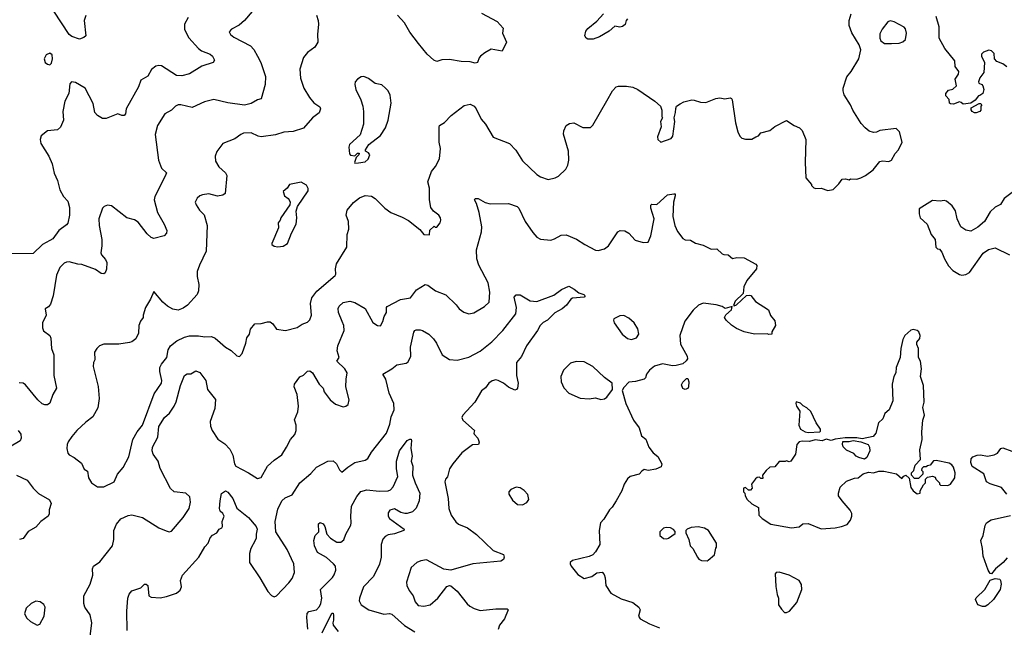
# Model space of a CAD drawing. Extents: x 2133489 to 2292442, y 756223 to 916462.
# Tile 356 of 463: x 2238399 to 2246086, y 839719 to 844460. Entities that reach past the tile are written whole.
import ezdxf

# ---------------------------------------------------------------- set-up
doc = ezdxf.new("R2010")
doc.units = 0

msp = doc.modelspace()

# ---------------------------------------------------------------- linework, layer by layer
at = {"layer": '0CON20XD'}
for points in [[(2240257.5, 844575), (2240155, 844452.5), (2240112.6, 844417.4), (2240053.3, 844385), (2240033.8, 844365), (2240043.3, 844345), (2240070, 844325), (2240200.8, 844255), (2240226.3, 844226.3), (2240254.6, 844174.6), (2240281.9, 844125), (2240316.8, 844016.8), (2240314.4, 843955), (2240285, 843843.8), (2240255, 843834.2), (2240206.7, 843805), (2240155, 843793.5), (2240025, 843811.1), (2239915, 843838), (2239840.3, 843819.7), (2239746, 843774), (2239656.6, 843796.6), (2239635, 843795.6), (2239614.5, 843785.5), (2239585, 843754.3), (2239532.9, 843725), (2239474.6, 843635.4), (2239457.7, 843565), (2239482.9, 843365), (2239505, 843302.5), (2239546, 843265), (2239535, 843239.2), (2239455, 843081.2), (2239448.9, 843055), (2239474.5, 842955), (2239527.5, 842865), (2239547.1, 842815), (2239546.2, 842795), (2239525.9, 842774.1), (2239445, 842752.5), (2239425, 842761.2), (2239395, 842790), (2239325, 842880.9), (2239295, 842897.3), (2239235, 842914.5), (2239115, 843008.8), (2239085, 843013.3), (2239057.3, 843002.7), (2239045, 842990), (2239016.9, 842905), (2239019.4, 842855), (2239039.2, 842745), (2239040.8, 842695), (2239031.7, 842641.7), (2239036.7, 842625), (2239068.3, 842588.3), (2239078.8, 842565), (2239075.9, 842514.1), (2239066.1, 842483.9), (2239055, 842477.5), (2239035, 842480), (2238991.7, 842511.7), (2238885, 842548.6), (2238851.7, 842551.7)], [(2238916.4, 844493.6), (2238901.1, 844455), (2238915.6, 844335), (2238899.6, 844320.4), (2238865, 844309.2), (2238805, 844328.6), (2238785, 844344.2), (2238665, 844526)], [(2240716.2, 844495), (2240730, 844455), (2240731.2, 844425), (2240723.3, 844345), (2240726.4, 844283.6), (2240703.3, 844245), (2240645.6, 844204.4), (2240615.7, 844164.3), (2240587.1, 844075), (2240590, 844005), (2240617.8, 843925), (2240661.9, 843851.9), (2240695, 843812.5), (2240741.2, 843781.2), (2240748, 843765), (2240736.4, 843733.6), (2240684.2, 843695), (2240615, 843614.3), (2240535, 843588.9), (2240461.2, 843581.2), (2240395, 843562.5), (2240285, 843546.2), (2240261.2, 843551.2), (2240205, 843577.5), (2240145, 843574.2), (2240124.5, 843565.5), (2240079.1, 843530.9), (2239985, 843493.8), (2239937.3, 843432.7), (2239923.8, 843395), (2239926.2, 843355), (2239953.2, 843313.2), (2240005.7, 843265.7), (2240016.2, 843245), (2240002.5, 843105), (2239985, 843091.4), (2239943.9, 843083.9), (2239875, 843100), (2239825, 843093.8), (2239805, 843086.2), (2239785, 843066.7), (2239770, 843035), (2239776.2, 843015), (2239803.8, 842975), (2239838.3, 842938.3), (2239862.9, 842855), (2239855.8, 842655), (2239802.9, 842545), (2239785.6, 842495), (2239785.6, 842455), (2239798.5, 842395), (2239795, 842343.3), (2239783.6, 842316.4), (2239708.3, 842231.7), (2239675, 842208.6), (2239635, 842194.3), (2239595, 842201.5), (2239554, 842225), (2239516.8, 842256.8), (2239445, 842340), (2239419.5, 842280.5), (2239382, 842215), (2239363.3, 842155), (2239363.3, 842135), (2239343, 842107), (2239330, 842075), (2239326, 842015), (2239305, 841970), (2239274.2, 841945.8), (2239255, 841940), (2239172.7, 841927.3), (2239055, 841928.8), (2239022.5, 841915), (2239000, 841895), (2238983.8, 841865), (2238986.7, 841805), (2238976.1, 841783.9), (2238972, 841755), (2239011.7, 841598.3), (2239018.1, 841505), (2239007.9, 841432.1), (2238969.7, 841360.3), (2238915, 841320), (2238844.3, 841255.7), (2238807, 841207), (2238776.2, 841165), (2238770, 841145), (2238766.2, 841115), (2238775, 841077.5), (2238784.2, 841064.2), (2238824.1, 841044.1), (2238880.5, 841000.5), (2238902.7, 840952.7), (2238928.3, 840938.3), (2238935.8, 840885), (2238960, 840845), (2239005, 840816), (2239055, 840814.2)], [(2239055, 840814.2), (2239135.8, 840855), (2239161.1, 840915), (2239206, 840965), (2239251.2, 841048.8), (2239281.4, 841185), (2239314.7, 841245.3), (2239358.5, 841295), (2239449.5, 841540.5), (2239505.8, 841625), (2239507.5, 841645), (2239491.9, 841715), (2239493.1, 841745), (2239505, 841772), (2239548.1, 841825), (2239558.5, 841885), (2239575.5, 841915), (2239625, 841955.5), (2239685, 841983.8), (2239725, 841993.3), (2239795, 841994.3), (2239845, 841985.7), (2239895, 841988.6), (2239925, 841974.3), (2239965, 841940), (2240005, 841906), (2240049.1, 841879.1), (2240095, 841837.5), (2240115, 841832.5), (2240135.9, 841854.1), (2240164, 841935), (2240172, 841978), (2240193.6, 842006.4), (2240202, 842045), (2240235, 842086), (2240285, 842088.8), (2240333, 842103), (2240353, 842103), (2240375, 842087.5), (2240405, 842046.2), (2240475, 842034.2), (2240565, 842058), (2240605, 842084), (2240645, 842100), (2240665, 842117.5), (2240675.7, 842154.3), (2240670, 842245), (2240680.6, 842289.4), (2240718.3, 842341.7), (2240862, 842465), (2240868, 842475), (2240865.6, 842515), (2240871.4, 842555), (2240954.1, 842685.9), (2240954.4, 842785), (2240968.1, 842825), (2240966.9, 842885), (2240948, 842935), (2240955.9, 842974.1), (2241005, 843032.5), (2241050.7, 843069.3), (2241095, 843089.2), (2241144.1, 843084.1), (2241173.3, 843065), (2241248.7, 842988.7), (2241295.5, 842955.5), (2241385, 842920), (2241435, 842891.9), (2241522.7, 842822.7), (2241555, 842783.3), (2241598.3, 842781.7), (2241601.7, 842818.3), (2241635, 842850), (2241641.7, 842841.7), (2241655, 842840), (2241682.5, 842875), (2241686.2, 842895), (2241683.3, 842915), (2241670, 842935), (2241630, 842965), (2241608.8, 842995), (2241599.4, 843055), (2241596.9, 843145), (2241584.4, 843195), (2241614.5, 843275.5), (2241646, 843315), (2241675.7, 843375), (2241683.8, 843455), (2241672.5, 843505), (2241673.3, 843625), (2241677.5, 843635), (2241715, 843657.5), (2241767, 843713), (2241868.6, 843791.4), (2241915, 843801.2), (2241945.7, 843785.7), (2241963.3, 843765), (2242001.2, 843685), (2242036, 843645), (2242094.3, 843544.3), (2242223.8, 843495), (2242271.9, 843441.9), (2242325, 843360), (2242435, 843252.5), (2242465, 843233.3), (2242525, 843213.3), (2242580, 843225), (2242605, 843240), (2242663.3, 843295), (2242678, 843325), (2242687.1, 843365), (2242684, 843435), (2242644.2, 843565.8), (2242646.1, 843593.9), (2242666.4, 843633.6), (2242690.5, 843649.5), (2242723.9, 843656.1), (2242795, 843620), (2242855, 843620), (2242872.5, 843637.5), (2242981.8, 843828.2), (2243025.7, 843904.3), (2243054.4, 843935.6), (2243075, 843942), (2243135, 843942), (2243185, 843934), (2243225.7, 843915.7), (2243356.7, 843825), (2243402.5, 843785), (2243413.3, 843755), (2243412.5, 843705), (2243417.5, 843695), (2243402.5, 843665), (2243405.9, 843624.1), (2243378.8, 843545), (2243380, 843525), (2243405, 843503.3), (2243485, 843533.3), (2243497.7, 843552.3), (2243512.5, 843665), (2243508, 843695), (2243520, 843735), (2243521.7, 843768.3), (2243527.5, 843785), (2243555, 843803.3), (2243585, 843820), (2243645, 843833.8), (2243665, 843833.3), (2243715, 843816.7), (2243755, 843813.8), (2243833.6, 843846.4), (2243865, 843850), (2243903.6, 843843.6), (2243945, 843850), (2243955.9, 843845.9), (2243960, 843835), (2243986.2, 843655), (2244004.2, 843584.2), (2244021.7, 843551.7), (2244036.4, 843536.4), (2244065, 843526.7), (2244115, 843527.5), (2244145, 843546.7), (2244166.4, 843553.6), (2244185, 843577.5), (2244253.9, 843596.1), (2244293.9, 843626.1), (2244385, 843672.5), (2244445, 843633.3), (2244487.5, 843615), (2244507.5, 843595), (2244536.7, 843525), (2244530, 843345), (2244537.5, 843225), (2244580, 843175), (2244580, 843165), (2244598.3, 843148.3), (2244615, 843143.3), (2244656.1, 843146.1), (2244707, 843127), (2244750, 843135), (2244795, 843180), (2244820, 843215), (2244845, 843217.5), (2244875, 843210), (2244885, 843217.5), (2244935, 843216.7), (2244965, 843226.7), (2245002.5, 843245), (2245061.7, 843288.3), (2245115, 843352.5), (2245135, 843360), (2245185, 843353.8), (2245205, 843363.3), (2245233.8, 843415), (2245260.8, 843445), (2245288, 843505), (2245266.7, 843585), (2245241.7, 843611.7), (2245115, 843596.7), (2245087, 843583), (2245065, 843580), (2245031.2, 843591.2), (2245000, 843615), (2244969.5, 843649.5), (2244902, 843755), (2244883.8, 843795), (2244836.7, 843875), (2244826.7, 843905), (2244827.5, 843925), (2244856.7, 844015), (2244890, 844055), (2244951.2, 844155), (2244966.7, 844225), (2244953.6, 844263.6), (2244895, 844357.5), (2244874.2, 844415), (2244874.3, 844455), (2244890, 844505)], [(2242005, 844510), (2242126.7, 844445), (2242173.3, 844395), (2242167.5, 844355), (2242200, 844285), (2242166.7, 844213.3), (2242080.7, 844229.3), (2242029.3, 844200.7), (2241997.5, 844175), (2241986.4, 844163.6), (2241973.8, 844126.2), (2241955, 844120), (2241915, 844131.4), (2241845, 844134.2), (2241755, 844149.2), (2241695, 844147.5), (2241655, 844134), (2241633.1, 844143.1), (2241580.3, 844190.3), (2241511.2, 844275), (2241443.4, 844363.4), (2241402.9, 844435), (2241348.6, 844495)], [(2243145, 844467.5), (2243133.8, 844455), (2243125, 844423.3), (2243105, 844406.2), (2243085, 844401.2), (2243045, 844410), (2243000.5, 844369.5), (2242925, 844327.1), (2242875, 844307.1), (2242835, 844307.1), (2242820, 844315), (2242810, 844335), (2242818.9, 844371.1), (2242835, 844391.4), (2242905, 844448), (2242957.5, 844505)], [(2246105, 844093.3), (2246075, 844116.7), (2246027.5, 844135), (2246010, 844155), (2246006.2, 844195), (2245985.8, 844215.8), (2245965, 844222.5), (2245923, 844207), (2245908.3, 844191.7), (2245907.5, 844175), (2245930, 844125), (2245927, 844047), (2245894.4, 844005.6), (2245883.8, 843975), (2245887.5, 843965), (2245910, 843955), (2245917.5, 843945), (2245926.2, 843915), (2245917.5, 843885), (2245895, 843867.5), (2245883.6, 843866.4), (2245857.7, 843832.3), (2245825, 843807.5), (2245765, 843800), (2245750, 843815), (2245735, 843820), (2245689.3, 843800.7), (2245665, 843802.5), (2245658.3, 843808.3), (2245656.2, 843836.2), (2245630, 843865), (2245630, 843885), (2245649.3, 843910.7), (2245685, 843916.7), (2245712.5, 843945), (2245701.2, 843995), (2245727.5, 844035), (2245731.2, 844055), (2245702, 844095), (2245699.7, 844139.7), (2245620.8, 844235), (2245577.5, 844315), (2245576.9, 844405), (2245554, 844485)], [(2239713.1, 844476.9), (2239684.2, 844425), (2239684.4, 844384.4), (2239719.4, 844319.4), (2239794.2, 844235), (2239817.6, 844217.6), (2239885, 844191.1), (2239905, 844176), (2239918.8, 844145), (2239908.8, 844125), (2239821.3, 844098.7), (2239725, 844038.1), (2239665, 844020.8), (2239623.3, 844025), (2239505, 844100), (2239485, 844102.9), (2239462.5, 844097.5), (2239428.3, 844071.7), (2239399.5, 844020.5), (2239345, 843987.5), (2239327.5, 843935), (2239230.8, 843765), (2239224.1, 843725.9), (2239215, 843711.2), (2239195, 843711.2), (2239165, 843725.8), (2239075, 843690), (2239045, 843690), (2239005, 843713.3), (2238986.7, 843735), (2238972.5, 843805), (2238908.8, 843925), (2238835, 843968.8), (2238803.6, 843976.4), (2238790.7, 843959.3), (2238783.3, 843885), (2238752, 843825), (2238736.7, 843745), (2238740, 843675), (2238718.3, 843621.7), (2238695, 843601.4), (2238615, 843592.5), (2238566.2, 843555), (2238558.8, 843525), (2238563.8, 843495), (2238625.4, 843395.4), (2238652, 843335), (2238667.1, 843262.9), (2238692.9, 843205), (2238712.4, 843132.4), (2238741.1, 843081.1), (2238775.6, 843045), (2238787.5, 842995), (2238786.9, 842935), (2238775, 842873.3), (2238765, 842858.8), (2238703.8, 842815), (2238658.7, 842751.3), (2238633, 842737), (2238578, 842705), (2238505, 842635.8), (2238325, 842634.2)], [(2245205, 844273.3), (2245265, 844276.7), (2245293.6, 844286.4), (2245313.6, 844306.4), (2245323.3, 844355), (2245315, 844390), (2245305, 844402.5), (2245225, 844443.8), (2245195, 844451.2), (2245176.1, 844443.9), (2245131.2, 844385), (2245115, 844350), (2245113.3, 844315), (2245122.5, 844295), (2245150, 844275), (2245205, 844273.3)], [(2238635, 844108.8), (2238648.1, 844121.9), (2238656, 844155), (2238651.2, 844185), (2238635, 844198.8), (2238605, 844186.7), (2238590, 844155), (2238598.8, 844125), (2238615, 844112.5), (2238635, 844108.8)], [(2241015, 843340), (2241045, 843344), (2241095, 843352), (2241118.8, 843371.2), (2241131.2, 843405), (2241121.2, 843421.2), (2241097.5, 843435), (2241097.5, 843445), (2241125, 843486), (2241215, 843555.8), (2241255, 843616.2), (2241275.6, 843675), (2241297.7, 843807.7), (2241292.3, 843872.3), (2241276.2, 843905), (2241255.7, 843925.7), (2241225, 843952.5), (2241175, 843961.2), (2241122.3, 844002.3), (2241085, 844016.7), (2241065, 844013.3), (2241035, 843996.7), (2241018.8, 843975), (2241014, 843955), (2241022, 843915), (2241062, 843835), (2241078, 843785), (2241084, 843745), (2241082.5, 843645), (2241057.3, 843562.7), (2240973.3, 843485), (2240968.8, 843465), (2240973.9, 843413.9), (2240981.7, 843401.7), (2241015, 843397.5), (2241035, 843417.5), (2241048.3, 843418.3), (2241046.7, 843405), (2241026.4, 843383.6), (2241013.3, 843345), (2241015, 843340)], [(2245852.7, 843732.7), (2245834.3, 843744.3), (2245827, 843757), (2245827.5, 843772.5), (2245890, 843805), (2245900, 843805), (2245910, 843795), (2245902.5, 843785), (2245902.5, 843755), (2245895.9, 843744.1), (2245865, 843734), (2245852.7, 843732.7)], [(2240415, 842687.5), (2240455, 842692.5), (2240490, 842715), (2240520, 842795), (2240557.5, 842865), (2240561.2, 842915), (2240556.2, 842965), (2240568.3, 843001.7), (2240650, 843125), (2240651.7, 843141.7), (2240638.3, 843168.3), (2240595, 843192.5), (2240506.4, 843173.6), (2240487.5, 843145), (2240455, 843120), (2240465, 843086.7), (2240495.9, 843065.9), (2240503.6, 843053.6), (2240510, 843035), (2240506.7, 843015), (2240436.7, 842915), (2240432.5, 842895), (2240417.5, 842875), (2240420, 842835), (2240366.7, 842715), (2240367.5, 842705), (2240385, 842693.3), (2240415, 842687.5)], [(2246265, 843200), (2246083.8, 843065), (2246055, 843019.2), (2246013.2, 842996.8), (2245975, 842961.2), (2245931.2, 842885), (2245877.9, 842842.1), (2245825, 842810), (2245785, 842818), (2245746.7, 842845), (2245718.8, 842905), (2245705, 842967.5), (2245677.7, 843007.7), (2245635, 843043.3), (2245615, 843050), (2245585, 843043.3), (2245525, 843050), (2245420, 842985), (2245420, 842945), (2245430, 842915), (2245482.5, 842865), (2245513.9, 842783.9), (2245546.7, 842745), (2245550, 842685), (2245563, 842673), (2245579.3, 842669.3), (2245597.5, 842645), (2245617.5, 842595), (2245649.3, 842539.3), (2245685, 842502.5), (2245735, 842472.5), (2245755, 842467.5)], [(2238940, 839585), (2238962.5, 839755), (2238950, 839815), (2238906.1, 839876.1), (2238900, 839905), (2238900, 839965), (2238949.2, 840055), (2238968.6, 840125), (2238968.1, 840175), (2238974.2, 840195), (2239025, 840230), (2239124, 840355), (2239132.5, 840405), (2239134, 840475), (2239155, 840522.5), (2239187.5, 840565), (2239245, 840591.2), (2239275, 840596.2), (2239357.5, 840575), (2239485, 840496), (2239541.2, 840471.2), (2239565, 840463.8), (2239585, 840468.8), (2239676.2, 840575), (2239721.4, 840645), (2239733.4, 840696.6), (2239726, 840736), (2239695, 840764.4), (2239605.6, 840775.6), (2239575, 840802), (2239495, 840958.8), (2239479.4, 841015), (2239439.8, 841069.8), (2239431.9, 841095), (2239436.4, 841123.6), (2239478, 841202), (2239485.6, 841285), (2239529.6, 841355), (2239568.9, 841391.1), (2239605.6, 841445), (2239619.5, 841479.5), (2239654.6, 841605), (2239685, 841683.3), (2239705, 841696), (2239735, 841698), (2239775, 841720), (2239805, 841706.2), (2239852, 841645), (2239865, 841573.8), (2239926.8, 841496.8), (2239922.5, 841425), (2239887.1, 841325), (2239889.1, 841289.1), (2239901.4, 841255), (2239945, 841188), (2240001.3, 841151.3), (2240038.8, 841108.8), (2240062.1, 841062.1), (2240075.6, 840995), (2240087, 840977), (2240185.8, 840925), (2240255, 840880), (2240285, 840886.7), (2240333.6, 840976.4), (2240385, 841024), (2240445.7, 841064.3), (2240482.5, 841125), (2240512, 841185), (2240547.4, 841222.6), (2240558.1, 841255), (2240557.5, 841295), (2240543, 841337), (2240569.7, 841400.3), (2240575.6, 841445), (2240565.7, 841535), (2240540.8, 841595), (2240543.8, 841615), (2240585, 841672.5), (2240615, 841687.5), (2240645, 841717.5), (2240665, 841720), (2240685, 841703.3), (2240737.5, 841615), (2240768, 841585), (2240775.8, 841555), (2240822, 841495), (2240865, 841461.2), (2240925, 841440), (2240945, 841443.3), (2240963.6, 841456.4), (2240972, 841495), (2240945.4, 841595), (2240946.8, 841655), (2240955.5, 841705), (2240938.2, 841735), (2240874, 841795), (2240892.5, 841825), (2240876.7, 841875), (2240881.8, 841915), (2240931.2, 842035), (2240928.5, 842075), (2240916.9, 842105), (2240887.1, 842175), (2240884.2, 842205.8), (2240894.2, 842225.8), (2240925, 842253.3), (2240975, 842262.5), (2241015, 842252.5), (2241095, 842206.7), (2241155, 842097.5), (2241193, 842073), (2241215, 842070), (2241233.3, 842105), (2241244, 842145), (2241263.4, 842176.6), (2241261.9, 842215), (2241267.8, 842222.2), (2241372.4, 842277.6), (2241449.1, 842290.9), (2241497.2, 842352.8), (2241565, 842394), (2241585, 842388), (2241643.8, 842343.8), (2241725, 842312.9), (2241805.5, 842235.5), (2241828.8, 842205), (2241865, 842178.8), (2241905, 842166.2), (2241945, 842174), (2242028.8, 842221.2), (2242063.1, 842255), (2242068.9, 842335), (2242055, 842406.7), (2241984.3, 842545), (2241968.9, 842595), (2241964.4, 842665), (2242004.4, 842805), (2242006.7, 842845), (2241986.1, 842956.1), (2241965.5, 843025.5), (2241950, 843055), (2241955, 843066), (2241977.5, 843065), (2242033.7, 843033.7), (2242072, 843022), (2242215, 843026.5), (2242282.9, 843002.9), (2242295, 842990), (2242345.7, 842885), (2242405, 842798.8), (2242435, 842763.8), (2242465, 842746.7), (2242545, 842740), (2242575, 842750), (2242625, 842778.6), (2242665, 842782.5), (2242745, 842747.5), (2242810, 842705), (2242895, 842661.2), (2242915, 842658.8), (2242965, 842671.2), (2242995, 842696.2), (2243068.8, 842805), (2243085.7, 842814.3), (2243122.7, 842812.7), (2243155, 842793.8), (2243205, 842739.2), (2243265, 842720.8), (2243305, 842723.8), (2243325.4, 842774.6), (2243353.3, 842905), (2243325, 842990), (2243326.4, 843013.6), (2243335, 843020), (2243371.7, 843018.3), (2243455, 843093.3), (2243505, 843102.5), (2243515, 843100), (2243515.8, 843085.8), (2243504.3, 843035.7), (2243497.3, 842925), (2243513.1, 842855), (2243535, 842806.7), (2243575, 842753.8), (2243595, 842741.2), (2243635, 842738.8), (2243675, 842716.2), (2243735, 842701.2), (2243798.3, 842668.3), (2243841.7, 842671.7), (2243883.9, 842633.9), (2243895, 842627.5), (2243930, 842625), (2243965, 842597.5), (2243996.4, 842603.6), (2244055, 842601.2), (2244145, 842552.5), (2244153, 842543), (2244150, 842515), (2244076.7, 842425), (2244053.3, 842375), (2244046.3, 842323.7), (2243985.5, 842265), (2243970.6, 842230.6), (2243976.1, 842226.1), (2243995, 842234.6), (2244072.9, 842307.1), (2244095, 842311.8), (2244107, 842307), (2244142.4, 842262.4), (2244244.3, 842195), (2244260.8, 842150.8), (2244295, 842110), (2244300, 842075), (2244270, 842025), (2244270, 842005), (2244246.2, 842003.8), (2244235, 842010), (2244135, 842007.5), (2244055, 842023.8), (2243995, 842051.2), (2243955, 842077.4), (2243913.2, 842115), (2243902.3, 842135), (2243912.3, 842157.7), (2243954.6, 842195), (2243961.7, 842221.7), (2243907.6, 842207.6), (2243882.6, 842222.6), (2243835, 842235.5), (2243735, 842248.2), (2243697.3, 842232.7), (2243655.4, 842194.6), (2243592.6, 842107.4), (2243552.2, 841995), (2243558.6, 841928.6), (2243610, 841835), (2243611.4, 841815), (2243601.1, 841798.9), (2243575, 841774), (2243525, 841762), (2243495, 841760), (2243416.1, 841773.9), (2243355, 841756.7), (2243316.7, 841725), (2243293.3, 841695), (2243283.9, 841666.1), (2243274.1, 841655.9), (2243207, 841637), (2243155, 841632.5), (2243115, 841590), (2243103.6, 841566.4), (2243131.2, 841465), (2243191.2, 841335), (2243236, 841275), (2243253.9, 841213.9), (2243287.3, 841187.3), (2243310, 841125), (2243345, 841080), (2243380.5, 841050.5), (2243411.2, 840995), (2243407.7, 840972.3), (2243365, 840952.5), (2243305, 840942.5), (2243275, 840950), (2243255, 840937.5), (2243236.1, 840913.9), (2243165, 840896.7), (2243145, 840877.5), (2243116.7, 840835), (2243100, 840785), (2243056.7, 840705), (2243025, 840657.5), (2243002.5, 840635), (2242958.3, 840561.7), (2242933.3, 840535), (2242922, 840475), (2242928.8, 840365), (2242895, 840306.7), (2242873.3, 840285), (2242845, 840272), (2242715, 840240), (2242697.5, 840225), (2242696.7, 840215), (2242703.3, 840195), (2242755, 840130), (2242805, 840100), (2242865.8, 840114.2), (2242905, 840143.3), (2242945, 840150), (2242960.7, 840130.7), (2242970, 840105), (2242973.8, 840045), (2243013.3, 839985), (2243095, 839940), (2243185, 839911.2), (2243231.2, 839875), (2243243.8, 839855), (2243230, 839805), (2243242.5, 839785), (2243315.8, 839745.8), (2243395, 839714.2)], [(2245755, 842467.5), (2245785, 842472.5), (2245815, 842487.5), (2245920.5, 842639.5), (2245962.3, 842667.7), (2246015, 842680), (2246125.8, 842625.8)], [(2238851.7, 842551.7), (2238785, 842569.4), (2238765, 842568.6), (2238745, 842559.2), (2238712.4, 842527.6), (2238685.8, 842465.8), (2238659.2, 842305), (2238640.5, 842239.5), (2238625, 842220), (2238597.5, 842205), (2238606.2, 842155), (2238576.7, 842095), (2238576.4, 842056.4), (2238585, 842033.3), (2238633.3, 841995), (2238642, 841975), (2238647.8, 841895), (2238664.4, 841845), (2238664.5, 841684.5), (2238686, 841585), (2238658.6, 841535), (2238635, 841466.7), (2238615, 841453.8), (2238595, 841454), (2238573.5, 841463.5), (2238540, 841495), (2238445, 841610), (2238425, 841623.8), (2238395, 841626.7)], [(2239236.7, 839695), (2239236.4, 839845), (2239244.3, 839945), (2239253.2, 839976.8), (2239275, 840003.8), (2239345, 840027.5), (2239372.5, 840055), (2239385, 840056.2), (2239400, 840045), (2239406.7, 839965), (2239425, 839954.2), (2239495, 839949.2), (2239545, 839959.4), (2239623.6, 839986.4), (2239652.4, 840007.6), (2239661.1, 840035), (2239655.4, 840085), (2239670.4, 840125), (2239798.6, 840265), (2239843.3, 840346.7), (2239871.4, 840375), (2239885, 840418), (2239905, 840438), (2239936.7, 840455), (2239956.1, 840483.9), (2239977.5, 840495), (2239982.5, 840505), (2239980, 840545), (2239995.6, 840585), (2239985, 840606.2), (2239964, 840624), (2239960, 840645), (2239964.3, 840705), (2239975, 840762.5), (2240005, 840782.5), (2240025, 840773.3), (2240064.1, 840724.1), (2240095, 840648.8), (2240185, 840575.8), (2240245, 840506.7), (2240252, 840485), (2240244, 840445), (2240245.8, 840415), (2240237.5, 840395), (2240204.3, 840335), (2240192.9, 840295), (2240193.1, 840225), (2240274, 840105), (2240335, 839997.5), (2240365, 839967.5), (2240385, 839957.5), (2240405, 839963.3), (2240501.2, 840065), (2240525, 840100), (2240544.2, 840145.8), (2240538.6, 840215), (2240485.7, 840325.7), (2240397.8, 840465), (2240393.7, 840543.7), (2240415, 840640), (2240445, 840705.7), (2240471.7, 840728.3), (2240525, 840752.5), (2240586.7, 840845), (2240671.1, 840918.9), (2240715, 840968), (2240805, 841014), (2240845, 841018), (2240872, 840995), (2240895, 840946.7), (2240915, 840930), (2240960.9, 840969.1), (2241016.2, 841003.8), (2241095, 841022.2), (2241117.5, 841035), (2241145, 841086.2), (2241263.1, 841235), (2241288.1, 841305), (2241297.9, 841362.1), (2241322.5, 841415), (2241319.2, 841465), (2241282.5, 841545), (2241258.1, 841655), (2241233.8, 841695), (2241304.7, 841735.3), (2241343.4, 841766.6), (2241415, 841780), (2241430.9, 841789.1), (2241451.5, 841835), (2241450.6, 841905), (2241475, 842022.5), (2241484.1, 842035.9), (2241495, 842040), (2241525, 842041.2), (2241544.3, 842034.3), (2241592.5, 842005), (2241629.1, 841969.1), (2241653.8, 841935), (2241696, 841845), (2241755, 841807.5), (2241815, 841802.7), (2241905, 841826.4), (2241995, 841872.9), (2242084.8, 841945.2), (2242171.1, 842035), (2242272.1, 842165), (2242277.3, 842215), (2242258.5, 842295), (2242275, 842313.6), (2242305, 842313.3), (2242385, 842265.6), (2242435, 842261.8), (2242569.9, 842310.1), (2242628.8, 842355), (2242685, 842380), (2242728.3, 842358.3), (2242765, 842328), (2242803, 842317), (2242812.5, 842305), (2242805.8, 842294.2), (2242715, 842286.7), (2242700.9, 842279.1), (2242667, 842233), (2242635, 842203.8), (2242577.7, 842172.3), (2242520, 842115), (2242485, 842097.5), (2242461.4, 842075), (2242441.4, 842035), (2242354.3, 841915.7), (2242317, 841833), (2242276.7, 841785), (2242276.2, 841685), (2242289.2, 841625), (2242284.2, 841585.8), (2242277.5, 841575), (2242265, 841570), (2242215, 841593.3), (2242175, 841624.4), (2242135, 841645.6), (2242115, 841649.4), (2242087.4, 841642.6), (2242062.5, 841625), (2242035, 841587.5), (2242005, 841563.8), (2241951.2, 841475), (2241858.8, 841375), (2241850, 841355), (2241857.5, 841335), (2241950, 841255), (2241943.3, 841235), (2241946.2, 841225), (2241975.8, 841195), (2241986.4, 841163.6), (2241980, 841145), (2241935, 841143.8), (2241850, 841080), (2241779.4, 840995), (2241755, 840956.7), (2241737.7, 840892.3), (2241723.3, 840875), (2241716.7, 840855), (2241742.9, 840725), (2241750, 840645), (2241768, 840595), (2241805, 840541.2), (2241825, 840523.8), (2241895, 840494), (2241965, 840442), (2242095, 840318.8), (2242175, 840286.2), (2242180, 840265), (2242175, 840246.7), (2242155, 840234), (2241936.8, 840213.2), (2241765, 840165.7), (2241711.3, 840171.3), (2241575, 840244.2), (2241531.2, 840238.8), (2241500, 840225), (2241454.2, 840185.8), (2241419.7, 840070.3), (2241421.9, 840045), (2241438.6, 840005), (2241471.4, 839965), (2241486.6, 839916.6), (2241510, 839890), (2241555, 839883.1), (2241604.6, 839895.4), (2241664, 839945), (2241732.3, 840037.7), (2241753.6, 840046.4), (2241765, 840043.3), (2241815, 840000), (2241891.7, 839901.7), (2241912.7, 839882.7), (2241946.1, 839866.1), (2241995, 839851.2), (2242115.9, 839864.1), (2242203.6, 839863.6), (2242213.3, 839855), (2242184.2, 839785.8), (2242143.8, 839735), (2242133, 839703)], [(2243175, 841964), (2243213.6, 841976.4), (2243233.3, 842005), (2243225, 842047.5), (2243195.5, 842095.5), (2243155, 842130.8), (2243115, 842151.4), (2243085, 842150), (2243037.5, 842125), (2243033.8, 842115), (2243040, 842095), (2243102, 842005), (2243145, 841972), (2243175, 841964)], [(2244655, 840488), (2244765, 840494.2), (2244815.7, 840504.3), (2244858.7, 840521.3), (2244886, 840555), (2244895.8, 840585), (2244895.7, 840605.7), (2244883.2, 840633.2), (2244818.8, 840705), (2244792, 840745), (2244790, 840765), (2244805, 840812.5), (2244855, 840860), (2244915, 840883.3), (2244945.9, 840884.1), (2244985, 840917.5), (2245025, 840930), (2245065, 840923.3), (2245105, 840936.7), (2245145, 840936.7), (2245245, 840917.5), (2245285, 840880), (2245300.7, 840899.3), (2245317, 840907), (2245341.7, 840881.7), (2245355, 840810), (2245373.6, 840783.6), (2245405, 840760), (2245430, 840765), (2245430, 840785), (2245455, 840830), (2245470, 840845), (2245470, 840875), (2245485, 840890), (2245525, 840897.5), (2245545, 840890), (2245550, 840875), (2245580, 840845), (2245580, 840835), (2245588.3, 840828.3), (2245643.9, 840826.1), (2245665, 840836.2), (2245698.6, 840885), (2245701.4, 840925), (2245689.7, 840969.7), (2245676.4, 840986.4), (2245655, 840999.2), (2245555, 841020), (2245533, 841017), (2245507, 840983), (2245485, 840980), (2245475, 840970), (2245455, 840970), (2245441.7, 840958.3), (2245440, 840945), (2245450, 840935), (2245450, 840915), (2245415, 840880), (2245385, 840880), (2245360, 840905), (2245360, 840925), (2245378.3, 840941.7), (2245383.3, 840966.7), (2245390, 840985), (2245431.7, 841028.3), (2245427, 841103), (2245444.2, 841185), (2245441.9, 841245), (2245450.6, 841335), (2245461.9, 841375), (2245450.8, 841435), (2245459.2, 841475), (2245454, 841605), (2245432.5, 841675), (2245440, 841735), (2245431.2, 841795), (2245416.7, 841825), (2245416.2, 841895), (2245403.3, 841925), (2245403.3, 841945), (2245425, 841972.5), (2245430, 841995), (2245417.5, 842025), (2245406.1, 842036.1), (2245375, 842043.3), (2245355, 842036.7), (2245310, 841995), (2245293.8, 841965), (2245278, 841895), (2245273.3, 841825), (2245242, 841745), (2245240, 841705), (2245224.2, 841675.8), (2245211.2, 841615), (2245216.7, 841485), (2245187.5, 841415), (2245153.6, 841386.4), (2245137.5, 841345), (2245103.3, 841315), (2245082, 841235), (2245061.9, 841208.1), (2244975, 841190), (2244935, 841196.7), (2244842, 841198), (2244765, 841186.7), (2244735, 841176.2), (2244695, 841188), (2244665, 841173.1), (2244608.9, 841181.1), (2244565, 841169.1), (2244507.9, 841172.1), (2244483.6, 841166.4), (2244466.7, 841145), (2244455, 841070), (2244420, 841015), (2244405, 841010), (2244385, 841017.5), (2244375, 841012.5), (2244327.5, 841012.5), (2244295, 840970), (2244255, 840967.5), (2244227, 840943), (2244197.5, 840905), (2244200, 840880), (2244185, 840880), (2244175, 840890), (2244155, 840887.5), (2244143.6, 840876.4), (2244113, 840837), (2244117.5, 840805), (2244105, 840790), (2244088.3, 840788.3), (2244065, 840810), (2244050, 840805), (2244050, 840775), (2244060, 840765), (2244062.5, 840745), (2244077.5, 840715), (2244115, 840682.5), (2244167.5, 840655), (2244170, 840595), (2244195, 840567.5), (2244263, 840523), (2244425, 840496.2), (2244485, 840503.8), (2244513, 840527), (2244555, 840530), (2244655, 840488)], [(2242935, 841496), (2242965, 841500.8), (2242983.3, 841515), (2243026.2, 841575), (2243023.3, 841625), (2242965, 841668), (2242873.8, 841755), (2242805, 841789.4), (2242743.9, 841793.9), (2242699.5, 841780.5), (2242643.8, 841725), (2242624.1, 841675.9), (2242626, 841635), (2242647, 841587), (2242687, 841547), (2242775, 841507.5), (2242845, 841501.2), (2242895, 841508.6), (2242935, 841496)], [(2243595, 841573.3), (2243575, 841582.5), (2243565, 841610), (2243575, 841632.5), (2243605, 841660), (2243615, 841660), (2243622.5, 841635), (2243620, 841595), (2243615, 841582.5), (2243595, 841573.3)], [(2244555, 841240), (2244645, 841243.3), (2244651.7, 841248.3), (2244650, 841265), (2244616.7, 841315), (2244575, 841402.5), (2244545, 841432.5), (2244515, 841447.5), (2244495, 841467.5), (2244461.7, 841478.3), (2244457.5, 841465), (2244462.5, 841445), (2244490, 841405), (2244482.5, 841295), (2244493.3, 841265), (2244530, 841245), (2244555, 841240)], [(2238386.2, 841255), (2238407.5, 841225), (2238409.2, 841195), (2238402, 841175), (2238318, 841125)], [(2240649.1, 839705), (2240640.4, 839795), (2240643.4, 839826.6), (2240657, 839843), (2240715, 839854.5), (2240739.3, 839880.7), (2240750.5, 839905), (2240757.9, 839945), (2240746.9, 840015), (2240841.7, 840108.3), (2240855, 840128), (2240866.8, 840165), (2240863.8, 840195), (2240850, 840215), (2240795, 840263.6), (2240723.4, 840303.4), (2240700.8, 840355), (2240694.1, 840395.9), (2240706.2, 840435), (2240733.3, 840465), (2240732.2, 840525), (2240745, 840535.5), (2240767.5, 840525), (2240780.4, 840505), (2240795.6, 840445), (2240824, 840415), (2240875, 840383.8), (2240905, 840384), (2240928.9, 840401.1), (2240944.5, 840445), (2240982.9, 840515), (2240987.5, 840535), (2240984.2, 840585), (2240988.3, 840665), (2241029.9, 840740.1), (2241061.4, 840778.6), (2241108.3, 840791.7), (2241205, 840782), (2241275, 840783.8), (2241295, 840792.2), (2241315.7, 840814.3), (2241351.2, 840895), (2241340.8, 840955), (2241339.6, 841015), (2241363.3, 841095), (2241425, 841175.8), (2241445, 841188), (2241455.9, 841185.9), (2241457.7, 841177.7), (2241452.7, 841115), (2241462.2, 841055), (2241454, 841015), (2241468.8, 840975), (2241466.7, 840905), (2241486, 840846), (2241523.3, 840765), (2241518.1, 840705), (2241495, 840648.8), (2241465, 840621.2), (2241425, 840606.7), (2241405, 840606.2), (2241375, 840614), (2241325, 840644.3), (2241288.1, 840631.9), (2241275, 840612.5)], [(2244995, 841030), (2244950, 841045), (2244930, 841055), (2244910, 841075), (2244855, 841100), (2244828.3, 841128.3), (2244822.5, 841145), (2244825, 841170), (2244875, 841170), (2244905, 841176.7), (2244965, 841166.2), (2245023.8, 841145), (2245034, 841125), (2245036, 841095), (2245012.5, 841045), (2244995, 841030)], [(2246105, 840757.5), (2246065, 840808.9), (2245975, 840839.2), (2245946.7, 840855), (2245925.7, 840915.7), (2245835, 840972.7), (2245823.7, 841005), (2245826.4, 841033.6), (2245840.6, 841049.4), (2245875, 841063.3), (2245900, 841065), (2245955, 841053.8), (2246005.4, 841064.6), (2246031.7, 841078.3), (2246057.5, 841115), (2246075, 841120), (2246145, 841094)], [(2238375, 840905.8), (2238456.4, 840866.4), (2238504.5, 840804.5), (2238545, 840764), (2238632.7, 840712.7), (2238644.1, 840684.1), (2238629.2, 840635), (2238629.2, 840605), (2238620, 840585), (2238564.5, 840545.5), (2238525, 840501.4), (2238464.5, 840465.5), (2238425, 840411.2), (2238396.8, 840403.2)], [(2242325, 840673.8), (2242357.7, 840692.3), (2242372.5, 840715), (2242366.1, 840756.1), (2242337.3, 840787.3), (2242305, 840808), (2242275, 840811.2), (2242232.5, 840795), (2242217.5, 840775), (2242217, 840757), (2242245, 840710), (2242285, 840676.2), (2242325, 840673.8)], [(2241275, 840612.5), (2241274.2, 840585), (2241285, 840568), (2241400, 840485), (2241397.5, 840475), (2241325, 840449.4), (2241275, 840441.5), (2241252.3, 840427.7), (2241234.2, 840405.8), (2241221.3, 840365), (2241220.7, 840265), (2241208.3, 840211.7), (2241160.5, 840115), (2241083.1, 840035), (2241050.6, 839945), (2241049.4, 839925), (2241064.6, 839894.6), (2241125, 839854.3), (2241242, 839822), (2241285, 839826.4), (2241305, 839820.8), (2241402.7, 839732.7), (2241482.8, 839682.8)], [(2246108.3, 840261.7), (2246076.1, 840223.9), (2246015.8, 840175), (2245985, 840136.7), (2245975, 840138.8), (2245959.4, 840165), (2245920, 840275), (2245916, 840335), (2245902.5, 840395), (2245920, 840435), (2245935.8, 840514.2), (2245946, 840535), (2245982, 840558), (2246135, 840591.1)], [(2243451.7, 840408.3), (2243465, 840413.3), (2243515, 840450), (2243517, 840467), (2243503, 840483), (2243480, 840495), (2243445, 840498.8), (2243425, 840493.3), (2243396.1, 840463.9), (2243396.2, 840435), (2243425, 840411.2), (2243451.7, 840408.3)], [(2243765, 840237.5), (2243775, 840242.5), (2243822.5, 840285), (2243833, 840337), (2243840, 840345), (2243840, 840375), (2243777.5, 840475), (2243745, 840493.3), (2243695, 840503.8), (2243641.7, 840498.3), (2243610, 840485), (2243600, 840475), (2243600, 840455), (2243622.5, 840405), (2243633.3, 840355), (2243653.6, 840333.6), (2243690, 840265), (2243700.7, 840250.7), (2243720.7, 840240.7), (2243765, 840237.5)], [(2244385, 839833.3), (2244407.5, 839845), (2244465, 839912.5), (2244504, 840015), (2244502.3, 840052.3), (2244483.3, 840085), (2244405.9, 840125.9), (2244329.3, 840149.3), (2244303.6, 840146.4), (2244297.5, 840135), (2244303, 840037), (2244311.2, 839975), (2244323.3, 839945), (2244323.6, 839893.6), (2244345, 839860), (2244370, 839835), (2244385, 839833.3)], [(2245935, 839882.5), (2245915, 839882.5), (2245880, 839895), (2245860, 839935), (2245865, 839950), (2245933.3, 840015), (2245975, 840087.5), (2246015, 840100), (2246050, 840095), (2246056.7, 840085), (2246060, 840055), (2246052.5, 840015), (2246002.5, 839935), (2245956.4, 839893.6), (2245935, 839882.5)], [(2238535, 839736.7), (2238555, 839743.3), (2238590, 839805), (2238598.8, 839875), (2238587, 839897), (2238558.3, 839918.3), (2238525, 839923.3), (2238487.5, 839905), (2238450.5, 839869.5), (2238436.2, 839825), (2238455, 839790), (2238482.5, 839765), (2238535, 839736.7)], [(2240761.4, 839675), (2240835, 839828), (2240845, 839830), (2240849.8, 839809.8), (2240849.6, 839775), (2240842.5, 839755), (2240845.8, 839735), (2240885, 839686.7)]]:
    msp.add_lwpolyline(points, dxfattribs=at)

doc.saveas('drawing.dxf')
